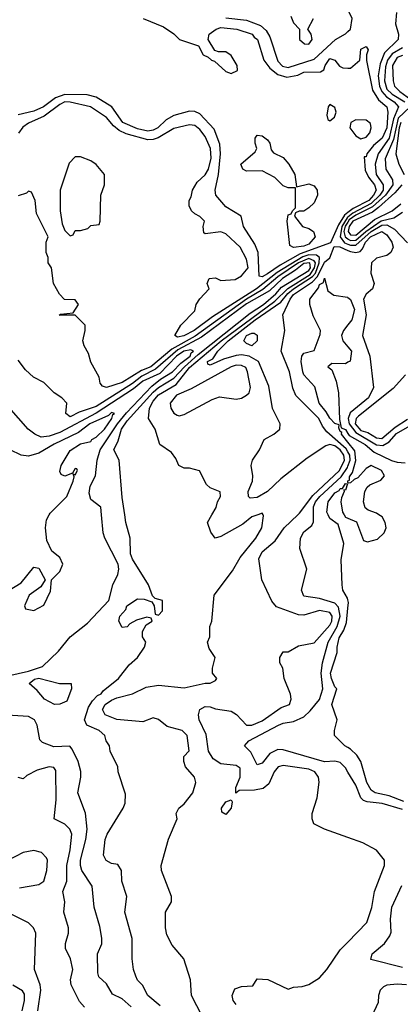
# Model space of a CAD drawing. Header units: inches. Extents: x 2348341 to 2479810, y 460419 to 613669.
# Tile 589 of 656: x 2438736 to 2440202, y 568116 to 571906. Entities that reach past the tile are written whole.
import ezdxf

# ---------------------------------------------------------------- set-up
doc = ezdxf.new("R2010")
doc.units = ezdxf.units.IN
doc.header["$MEASUREMENT"] = 0
for name, color, linetype in [('C4536', 7, 'Continuous'), ('C4537', 7, 'Continuous'), ('C4546', 7, 'Continuous'), ('C4547', 7, 'Continuous')]:
    doc.layers.add(name, color=color, linetype=linetype)

msp = doc.modelspace()

# ---------------------------------------------------------------- linework, layer by layer
at = {"layer": 'C4536', "color": 2}
for points, elevation in [([(2438690, 569380.6), (2438770, 569398), (2438824.4, 569415.6), (2438885.2, 569474.8), (2438929.8, 569530.2), (2438997.5, 569582.5), (2439079.7, 569670), (2439094.5, 569730), (2439113.6, 569770), (2439118, 569790), (2439115.8, 569810), (2439063.6, 569910), (2439057.6, 569930), (2439051.4, 570000)], 46), ([(2438695.3, 569710), (2438742, 569738), (2438790, 569798), (2438810, 569794), (2438834, 569750), (2438816.9, 569723.1), (2438772, 569690), (2438754, 569650), (2438758, 569638), (2438790, 569632), (2438828.4, 569651.6), (2438854.6, 569705.4), (2438858, 569750), (2438890, 569782), (2438902, 569810), (2438890, 569835.3), (2438860.2, 569860.2), (2438840.4, 569900.4), (2438835.3, 569950), (2438839, 569981), (2438849.9, 570000)], 50), ([(2439277.2, 568110), (2439229.6, 568149.6), (2439209.4, 568189.4), (2439190, 568209), (2439183.3, 568223.3), (2439174.5, 568250), (2439169.5, 568290), (2439169.2, 568369.2), (2439141.2, 568470), (2439149.2, 568530), (2439129, 568590), (2439128, 568630), (2439113.6, 568653.6), (2439090, 568658), (2439068.9, 568668.9), (2439059, 568690), (2439065.2, 568750), (2439073.2, 568770), (2439135.1, 568870), (2439142.7, 568890), (2439144, 568924), (2439115.3, 569010), (2439114, 569030), (2439084, 569090), (2439082, 569110), (2439069, 569130), (2439064, 569150), (2439042, 569170), (2438994, 569190), (2438985.1, 569210), (2439001.1, 569258.9), (2439016.6, 569283.4), (2439035.8, 569304.2), (2439050, 569310.8), (2439057.7, 569322.3), (2439116.2, 569370), (2439158, 569422), (2439190, 569451), (2439216, 569490), (2439222, 569510), (2439208.7, 569530), (2439209.1, 569550.9), (2439223.1, 569576.9), (2439246, 569590), (2439242, 569602), (2439226, 569606), (2439185.4, 569594.6), (2439159.6, 569580.4), (2439150, 569568), (2439130, 569566), (2439118, 569590), (2439122, 569610), (2439144.7, 569635.3), (2439149.2, 569650), (2439190, 569676), (2439215.3, 569675.3), (2439244.7, 569664.7), (2439254, 569650), (2439258, 569618), (2439270, 569614), (2439286, 569630), (2439286, 569670), (2439258, 569678), (2439248, 569688), (2439232.3, 569730), (2439170, 569829.3), (2439162.9, 569850), (2439162, 569910), (2439145.2, 569970), (2439140.4, 570000)], 42), ([(2439439, 568070), (2439397.2, 568150), (2439394, 568210), (2439368.7, 568290), (2439323.2, 568343.2), (2439302.7, 568382.7), (2439297.2, 568410), (2439297.2, 568470), (2439320.9, 568510), (2439320.9, 568530), (2439282.7, 568630), (2439281.2, 568650), (2439309.2, 568750.8), (2439342, 568830), (2439339, 568850), (2439349, 568870), (2439370, 568887.3), (2439402.9, 568930), (2439414.5, 568970), (2439409.2, 568990), (2439374, 569030), (2439368.7, 569050), (2439368.7, 569070), (2439389, 569091), (2439380.9, 569150), (2439362, 569170), (2439304.4, 569184.4), (2439270, 569211.6), (2439250, 569218.7), (2439210, 569203), (2439110, 569212.3), (2439065.1, 569230), (2439055.4, 569250), (2439065.7, 569270), (2439090, 569286), (2439110, 569295.3), (2439170, 569310.5), (2439223.3, 569336.7), (2439270, 569343.6), (2439370, 569334), (2439450, 569352), (2439470, 569352), (2439490, 569362), (2439495.3, 569370), (2439478, 569390), (2439478, 569410), (2439488.7, 569450), (2439465.6, 569485.6), (2439459, 569510), (2439468.7, 569530), (2439468.7, 569570), (2439475.3, 569590), (2439485.2, 569690), (2439555.4, 569784.6), (2439585.1, 569834.9), (2439645.2, 569910), (2439668, 569950), (2439675.3, 569995.3), (2439673, 570000)], 38), ([(2440000, 568757.6), (2439909.4, 568789.4), (2439868.7, 568810), (2439862, 568830), (2439862, 568850), (2439881.2, 568910), (2439889.3, 568970.7), (2439886.6, 568990), (2439872, 569010), (2439850, 569020.5), (2439750, 569034.7), (2439731.3, 569030), (2439715.5, 569010), (2439695.8, 568964.2), (2439673.8, 568946.2), (2439640.3, 568939.7), (2439581, 568939), (2439568.4, 568928.4), (2439568.7, 568950), (2439585.1, 568990), (2439584.5, 569024.5), (2439570, 569035.1), (2439510, 569041.7), (2439480.7, 569060.7), (2439463.1, 569090), (2439453.7, 569153.7), (2439426.6, 569210), (2439424.7, 569230), (2439429.7, 569250.3), (2439450, 569262), (2439470, 569260.3), (2439490, 569252.9), (2439550, 569243.6), (2439571, 569231), (2439610, 569190.4), (2439630, 569190.3), (2439670, 569206.3), (2439742.4, 569257.6), (2439775.3, 569270), (2439782, 569290), (2439779, 569310), (2439754, 569370), (2439748.7, 569410), (2439738, 569430), (2439738, 569450), (2439750, 569472), (2439770, 569472), (2439810, 569496), (2439870, 569506.8), (2439930, 569574.4), (2439937.4, 569590), (2439939.7, 569610), (2439930, 569624.2), (2439890, 569630.9), (2439830, 569614), (2439810, 569614.5), (2439725.1, 569645.1), (2439706.8, 569666.8), (2439669, 569750), (2439657.2, 569830), (2439670, 569857.3), (2439719.7, 569900.3), (2439754.7, 569950), (2439807.3, 570000)], 34), ([(2439653.3, 570000), (2439630, 569991.6), (2439595.8, 569964.2), (2439510, 569916), (2439489.3, 569909.3), (2439472.5, 569932.5), (2439459, 569970), (2439476.4, 570000)], 38), ([(2440000, 569009.1), (2439990, 569025.6), (2439970, 569046), (2439950, 569050.9), (2439910, 569048.5), (2439750, 569095.6), (2439730, 569097), (2439699.5, 569080.5), (2439670, 569043.7), (2439650, 569037.2), (2439626.2, 569086.2), (2439602, 569110), (2439619, 569130), (2439733.2, 569190), (2439750, 569197.6), (2439790, 569204.4), (2439830, 569222), (2439855, 569245), (2439890.6, 569289.4), (2439903.1, 569330), (2439897.4, 569390), (2439901.5, 569430), (2439924.2, 569510), (2439958.6, 569570), (2439969.9, 569610), (2439964.1, 569644.1), (2439950, 569659.3), (2439890, 569677.7), (2439830, 569687.3), (2439820.9, 569710), (2439841.6, 569790), (2439814.7, 569870), (2439817.6, 569910), (2439830, 569934), (2439860.9, 569959.1), (2439867.6, 569972.4), (2439867.4, 570000)], 30), ([(2440000, 569672.5), (2439998.6, 569678.6), (2439980.5, 569710), (2439978, 569730), (2439973.6, 569826.4), (2439984.2, 569890), (2439962.7, 569962.7), (2439930, 569985.6), (2439923.3, 570000)], 26), ([(2439984.9, 570000), (2439990, 569991), (2440000, 569986.8)], 26), ([(2440000, 569103.5), (2439988, 569110), (2439948.7, 569150), (2439948.7, 569170), (2439958, 569210), (2439937.6, 569270), (2439957.2, 569330), (2439950, 569337.2), (2439936.9, 569370), (2439933.3, 569390), (2439958.4, 569470), (2439958, 569490), (2439966.6, 569526.6), (2439984.1, 569555.9), (2439994.2, 569585.8), (2440000, 569640.1)], 26), ([(2439165.6, 568105.6), (2439130, 568136.2), (2439094, 568154), (2439070, 568194), (2439040.9, 568220.9), (2439036.5, 568236.5), (2439036, 568310), (2439052.1, 568347.9), (2439052.7, 568370), (2439044.7, 568415.3), (2439022.7, 568490), (2439014.7, 568570), (2438975.4, 568630), (2438969.7, 568650), (2438969.8, 568670), (2438991, 568750), (2438995.4, 568790), (2438989.1, 568850.9), (2438959.5, 568930), (2438971.8, 568990), (2438971.4, 569011.4), (2438961.6, 569050), (2438938.3, 569098.3), (2438929.4, 569109.4), (2438867.2, 569107.2), (2438823.7, 569123.7), (2438813.2, 569133.2), (2438802.7, 569190), (2438792.7, 569210), (2438770, 569223.6), (2438688, 569228)], 46), ([(2438985.1, 568105.1), (2438966.5, 568126.5), (2438934.5, 568190), (2438932.3, 568210), (2438940.9, 568250), (2438931.6, 568290), (2438912, 568330), (2438912, 568350), (2438924.5, 568390), (2438924.5, 568410), (2438906, 568470), (2438909.3, 568510), (2438902, 568550), (2438918, 568590), (2438917.7, 568650), (2438931, 568710), (2438936.9, 568770), (2438929.5, 568790), (2438910, 568809.5), (2438869.2, 568830), (2438876.9, 568903.1), (2438875.1, 569015.1), (2438867, 569027), (2438849.6, 569029.6), (2438803.1, 569016.9), (2438763.7, 568996.3), (2438750, 568984), (2438730, 568989)], 50), ([(2438735.5, 568564.5), (2438810, 568577.3), (2438829, 568590), (2438840.7, 568630), (2438843.7, 568670), (2438839.6, 568679.6), (2438819.6, 568699.6), (2438790, 568707), (2438750, 568699.5), (2438690, 568669.2)], 54), ([(2438806.3, 568090), (2438817.2, 568170), (2438815.4, 568190), (2438793.3, 568250), (2438798.4, 568390), (2438789.6, 568409.6), (2438769.6, 568429.6), (2438688, 568470)], 54), ([(2439570, 568114.5), (2439557.6, 568130), (2439554, 568150), (2439565.1, 568174.9), (2439590, 568184), (2439634, 568186), (2439650, 568214), (2439691.6, 568211.6), (2439770, 568174), (2439790, 568182), (2439823.6, 568183.6), (2439850, 568191.3), (2439890, 568218), (2439919, 568250), (2439970, 568324.7), (2440000, 568355.3)], 34), ([(2438745.1, 568090), (2438755.1, 568130), (2438754.7, 568154.7), (2438746.8, 568166.8), (2438709.4, 568189.4)], 58)]:
    msp.add_lwpolyline(points, dxfattribs=dict(at, elevation=elevation))
for points, elevation in [([(2438870, 569269.7), (2438831.8, 569290), (2438803.7, 569323.7), (2438772.7, 569350), (2438793.1, 569366.9), (2438810, 569371.1), (2438889.5, 569350.5), (2438934, 569350), (2438936, 569330), (2438917, 569283), (2438890, 569271.3)], 42), ([(2439530, 568846), (2439514.6, 568854.6), (2439513.2, 568870), (2439530, 568894.8), (2439550, 568902), (2439554.8, 568894.8), (2439550.6, 568870)], 34)]:
    msp.add_lwpolyline(points, close=True, dxfattribs=dict(at, elevation=elevation))
at = {"layer": 'C4537', "color": 2}
for points, elevation in [([(2439211.3, 571910), (2439290, 571878.8), (2439330, 571851), (2439351.3, 571830), (2439424.7, 571804.7), (2439442, 571770), (2439462, 571762), (2439474, 571750), (2439486.8, 571746.8), (2439530, 571706.8), (2439550, 571698.8), (2439575.3, 571710), (2439573.2, 571730), (2439550, 571768), (2439530, 571782), (2439502, 571782), (2439487.3, 571787.3), (2439462, 571830), (2439466, 571850), (2439493.2, 571870), (2439510, 571876), (2439572, 571870), (2439630.6, 571850), (2439638.5, 571838.5), (2439652.2, 571830), (2439675.8, 571750), (2439699.3, 571719.3), (2439730, 571694.4), (2439765.2, 571685.2), (2439807.2, 571692.8), (2439830, 571703.7), (2439894.5, 571705.5), (2439907, 571713), (2439912, 571730), (2439930, 571756), (2439950, 571750.3), (2439967.4, 571727.4), (2439980.5, 571720.5), (2440000, 571719.3)], 30), ([(2439530, 571912.7), (2439610, 571903.8), (2439663.7, 571883.7), (2439684.8, 571864.8), (2439699.6, 571839.6), (2439730, 571746.4), (2439747.5, 571727.5), (2439770, 571721.6), (2439870, 571754.4), (2439951.8, 571830), (2439990, 571851.6), (2440000, 571860.9)], 34), ([(2439779.8, 571919.8), (2439790, 571894), (2439814, 571870), (2439814, 571830), (2439832.7, 571812.7), (2439850, 571812), (2439862, 571830), (2439858, 571850), (2439846, 571870), (2439868, 571910)], 38), ([(2440000, 571164), (2439986.3, 571153.7), (2439963.8, 571116.2), (2439932.7, 571047.3), (2439816, 571004), (2439739.2, 570960.8), (2439690, 570926.9), (2439670, 570916.3), (2439658, 570918), (2439653.7, 571010), (2439641.3, 571041.3), (2439597.6, 571110), (2439589.4, 571149.4), (2439530, 571186), (2439491.6, 571230), (2439488.2, 571250), (2439502, 571310), (2439509.9, 571390), (2439507.1, 571427.2), (2439484.6, 571484.6), (2439430, 571543.5), (2439410, 571552.3), (2439390, 571553.5), (2439330, 571537.3), (2439299.5, 571520.5), (2439268.5, 571490), (2439250, 571480.3), (2439230, 571477.1), (2439190, 571485.2), (2439133.7, 571510), (2439090.7, 571570.7), (2439030, 571607.8), (2438996, 571616), (2438910, 571618), (2438874.4, 571605.6), (2438827.3, 571570), (2438790, 571553.3), (2438730, 571539.7)], 30), ([(2439807.3, 570000), (2439813.8, 570006.2), (2439865.3, 570074.7), (2439968, 570170), (2439987.4, 570210), (2439983.7, 570230), (2439969.8, 570250), (2439950, 570264.8), (2439930, 570270.7), (2439915, 570265), (2439842.5, 570217.4), (2439741.7, 570138.3), (2439690, 570089.8), (2439650, 570066.9), (2439623.9, 570063.9), (2439617.2, 570070), (2439616.2, 570090), (2439632, 570130), (2439634, 570150), (2439627.6, 570190), (2439633, 570210), (2439659.6, 570250), (2439677.2, 570290), (2439715.3, 570310), (2439737.2, 570330), (2439739, 570350), (2439709.3, 570409.3), (2439695.6, 570495.6), (2439655.6, 570590), (2439619.5, 570610), (2439590, 570615.9), (2439570, 570613.6), (2439521.3, 570598.7), (2439470, 570576), (2439460.1, 570580.1), (2439459.5, 570590), (2439479.3, 570600.7), (2439498.4, 570630), (2439539.4, 570670), (2439643.2, 570750), (2439741.9, 570818.1), (2439768.7, 570851.3), (2439790, 570869.6), (2439863, 570917), (2439874.7, 570930), (2439889.6, 570970), (2439889.9, 570989.9), (2439879, 570999), (2439850, 571000.1), (2439826.6, 570993.4), (2439728, 570932), (2439648.4, 570870), (2439478.1, 570761.9), (2439408.2, 570710), (2439368.7, 570688.7), (2439344.2, 570684.2), (2439334, 570690), (2439356, 570730), (2439410, 570784.7), (2439415.3, 570810), (2439429.1, 570830.9), (2439466, 570870), (2439458, 570890), (2439466, 570910), (2439490, 570912), (2439510, 570902), (2439565.5, 570905.5), (2439590, 570920.4), (2439615.6, 570950), (2439610, 570984), (2439585.2, 571030), (2439530, 571081.2), (2439510, 571089.2), (2439450, 571082), (2439444.7, 571084.7), (2439442, 571110), (2439448, 571130), (2439430, 571148), (2439410, 571158), (2439398, 571170), (2439388.9, 571188.9), (2439388.7, 571210), (2439396.4, 571223.6), (2439402, 571250), (2439419.5, 571280.5), (2439450, 571308), (2439463, 571330), (2439473.4, 571373.4), (2439471.1, 571410), (2439450, 571456), (2439430, 571483.7), (2439410, 571498), (2439390, 571500.9), (2439330, 571487.6), (2439268.8, 571451.2), (2439250, 571444.2), (2439230, 571443.5), (2439146.4, 571466.4), (2439119.6, 571479.6), (2439096.9, 571496.9), (2439070, 571529.4), (2439008.7, 571570), (2438930, 571588.8), (2438910, 571589), (2438890, 571579), (2438830, 571534.3), (2438770, 571507.4), (2438748.5, 571491.5), (2438731.3, 571468.7)], 34), ([(2439476.4, 570000), (2439492.5, 570027.5), (2439497.2, 570050), (2439508.7, 570070), (2439508, 570088), (2439470, 570104), (2439456, 570116), (2439428.9, 570168.9), (2439390, 570179), (2439370, 570179), (2439349.2, 570189.2), (2439337.2, 570217.2), (2439320.2, 570240.2), (2439275.3, 570270), (2439257.2, 570330), (2439232, 570370), (2439235.4, 570410), (2439250, 570437.4), (2439270, 570461.3), (2439339, 570501), (2439390, 570566.7), (2439512.3, 570670), (2439718.2, 570821.8), (2439769.1, 570870.9), (2439854.6, 570925.4), (2439871.2, 570950), (2439874.5, 570970), (2439870, 570977.6), (2439850, 570986.7), (2439810.1, 570970), (2439730, 570916.2), (2439672.4, 570867.6), (2439610, 570829.5), (2439412.3, 570687.7), (2439322.3, 570637.7), (2439240.8, 570570), (2439204.7, 570555.3), (2439130, 570509.8), (2439070, 570489.5), (2439054.6, 570494.6), (2439046.3, 570506.3), (2439042, 570530), (2439010, 570588), (2439001.2, 570621.2), (2438984, 570650), (2438979, 570670), (2438988.7, 570710), (2438988, 570730), (2438950, 570768), (2438888.4, 570768.4), (2438892.7, 570772.7), (2438942, 570778), (2438962, 570810), (2438950, 570828), (2438909, 570829), (2438888.7, 570848.7), (2438866, 570890), (2438858, 570950), (2438846, 570970), (2438846, 570990), (2438838, 571010), (2438838, 571050), (2438846, 571070), (2438800.4, 571160.4), (2438795.3, 571210), (2438782, 571242), (2438770, 571246), (2438762, 571238), (2438730, 571228)], 38), ([(2440000, 571145.7), (2439996.8, 571143.2), (2439977, 571110), (2439970.1, 571070.1), (2439986.9, 571046.9), (2440000, 571041.9)], 34), ([(2440000, 571126.8), (2439989.4, 571110.6), (2439984.6, 571090), (2439989.6, 571070), (2440000, 571062)], 38), ([(2440000, 570242.2), (2439993.4, 570253.4), (2439918.9, 570318.9), (2439901.6, 570341.6), (2439888.3, 570370), (2439799.3, 570459.3), (2439787.2, 570487.2), (2439775, 570550), (2439742.4, 570630), (2439756.9, 570710), (2439749.4, 570770), (2439777, 570830), (2439790, 570848), (2439863.3, 570896.7), (2439882.5, 570917.5), (2439910, 570972.7), (2439930.7, 570989.3), (2439947.3, 571032.7), (2439968.6, 571031.4), (2440000, 571017.6)], 30), ([(2439140.4, 570000), (2439130, 570066), (2439119, 570210), (2439099, 570250), (2439115.6, 570284.4), (2439127.7, 570330), (2439150, 570362.2), (2439250, 570472.5), (2439270.7, 570490), (2439330, 570526.3), (2439370.4, 570570), (2439423.5, 570616.5), (2439623.7, 570776.3), (2439675.2, 570810), (2439722.8, 570850), (2439744.3, 570875.7), (2439850, 570940.4), (2439856.1, 570950), (2439853.9, 570970), (2439830, 570967.1), (2439798.5, 570941.5), (2439747.4, 570910), (2439697.8, 570862.2), (2439610, 570811.7), (2439436.3, 570683.7), (2439345.6, 570634.4), (2439259.2, 570560.8), (2439206.9, 570533.1), (2439170, 570505.2), (2439030, 570416.2), (2438965.1, 570394.9), (2438930, 570377.2), (2438914, 570390), (2438918, 570430), (2438898, 570450), (2438869.3, 570469.3), (2438829.3, 570509.3), (2438788.7, 570530), (2438758, 570558), (2438730, 570595.3)], 42), ([(2440000, 570279.1), (2439975.6, 570310), (2439976.6, 570316.6), (2439970, 570321.2), (2439964.8, 570335.2), (2439966.3, 570346.3), (2439950, 570351.8), (2439930, 570371.8), (2439916.6, 570396.6), (2439889.7, 570430), (2439872, 570492), (2439830, 570539), (2439826, 570550), (2439819.3, 570590), (2439822, 570610), (2439830, 570622), (2439870, 570632), (2439893.6, 570693.6), (2439894, 570710), (2439866, 570766), (2439852.7, 570810), (2439853.2, 570830), (2439886.2, 570873.8), (2439890, 570886), (2439905.8, 570894.2), (2439910, 570910.4), (2439922.5, 570862.5), (2439945.8, 570845.8), (2439998, 570838), (2440000, 570836.4)], 26), ([(2440000, 570731.5), (2439983.1, 570710), (2439974.9, 570690), (2439980.3, 570670), (2440000, 570646.2)], 26), ([(2439051.4, 570000), (2439048.9, 570028.9), (2439010, 570059), (2439003.8, 570083.8), (2439007.1, 570110), (2439028, 570150), (2439035, 570210), (2439046.5, 570250), (2439112.5, 570350), (2439147.3, 570392.7), (2439245, 570495), (2439277.9, 570522.1), (2439324.7, 570550), (2439356.6, 570583.4), (2439391.9, 570610), (2439396.2, 570623.8), (2439405.6, 570630), (2439395.5, 570635.5), (2439368.6, 570630), (2439339.8, 570610), (2439275.6, 570544.4), (2439210, 570513.7), (2439174.8, 570485.2), (2439030, 570390.5), (2438890, 570316.5), (2438850, 570302.7), (2438818.9, 570298.9), (2438794, 570310), (2438769, 570330), (2438693.6, 570413.6)], 46), ([(2440000, 570587.1), (2439990, 570581.6), (2439938, 570582), (2439922, 570570), (2439938.4, 570558.4), (2439954.2, 570514.2), (2439963.7, 570470), (2439967.1, 570367.1), (2439974.4, 570334.4), (2439990, 570328), (2440000, 570312.3)], 26), ([(2438849.9, 570000), (2438853.6, 570006.4), (2438918, 570070), (2438942, 570130), (2438946, 570146), (2438942, 570158), (2438950, 570154), (2438958, 570170), (2438956.4, 570176.4), (2438950, 570178), (2438939.6, 570160.4), (2438910, 570148.7), (2438895.3, 570155.3), (2438890, 570166), (2438896, 570190), (2438930, 570247.7), (2438970, 570273.4), (2439010, 570282), (2439013.2, 570290), (2439030, 570299.3), (2439062.4, 570330), (2439090.9, 570370), (2439094.3, 570385.7), (2439101.2, 570390), (2439090, 570394), (2439078.3, 570381.7), (2439005.7, 570350), (2438962.8, 570317.2), (2438868.3, 570271.7), (2438810, 570236.8), (2438770, 570225.4), (2438742, 570230), (2438655.3, 570270)], 50), ([(2439867.4, 570000), (2439867.2, 570030), (2439875.7, 570050), (2439891.6, 570070), (2439973.6, 570146.4), (2439998.1, 570181.9), (2440000, 570186.8)], 30), ([(2439923.3, 570000), (2439918.7, 570010), (2439923.6, 570050), (2439950, 570084), (2439966.3, 570093.7), (2439970, 570100.7), (2439978.6, 570101.4), (2439990, 570121), (2439998.8, 570118.8), (2439990, 570095.3), (2439983.6, 570096.4), (2439986, 570090), (2439975.2, 570064.8), (2439973, 570050), (2439979.1, 570010), (2439984.9, 570000)], 26), ([(2440000, 570126), (2439999, 570130), (2440000, 570130.5)], 26), ([(2439673, 570000), (2439670, 570006), (2439653.3, 570000)], 38)]:
    msp.add_lwpolyline(points, dxfattribs=dict(at, elevation=elevation))
for points, elevation in [([(2439930, 571579), (2439924, 571570), (2439918.8, 571538.8), (2439922, 571522), (2439930, 571516), (2439948.7, 571530), (2439954.5, 571550), (2439950, 571568)], 30), ([(2439802, 571262), (2439850, 571274), (2439870, 571266.8), (2439882, 571250), (2439883, 571230), (2439870, 571201.2), (2439850, 571181.2), (2439830, 571169), (2439811.6, 571168.4), (2439798, 571162), (2439794, 571150), (2439824.7, 571110), (2439850, 571102), (2439866.8, 571090), (2439873.4, 571070), (2439850, 571042), (2439830, 571033.6), (2439790, 571029.5), (2439776.4, 571036.4), (2439766, 571130), (2439770, 571154), (2439782, 571158), (2439786, 571170), (2439798, 571182), (2439798, 571258), (2439770, 571259), (2439750, 571266), (2439718.6, 571298.6), (2439670, 571324.5), (2439610, 571322.7), (2439595.3, 571330), (2439588, 571350), (2439643.2, 571396.8), (2439649.2, 571410), (2439642.7, 571430), (2439642.7, 571450), (2439650, 571461), (2439670, 571458.8), (2439690, 571442.8), (2439699.1, 571430), (2439704.5, 571404.5), (2439713.4, 571393.4), (2439750, 571375.5), (2439773, 571350), (2439795.5, 571310)], 26), ([(2438970, 571378), (2438950, 571378), (2438926.4, 571353.6), (2438892, 571250), (2438891.3, 571170), (2438899.6, 571119.6), (2438910, 571094), (2438930, 571074), (2438942, 571078), (2438950, 571094), (2438970, 571094), (2438998, 571102), (2439010, 571114), (2439042, 571118), (2439046, 571130), (2439048, 571230), (2439062, 571270), (2439062, 571310), (2439030, 571348.7), (2439010, 571362)], 38), ([(2439630, 570649.7), (2439610, 570659.3), (2439599.3, 570670), (2439609.7, 570690), (2439630, 570699.3), (2439638.8, 570698.8), (2439650, 570692), (2439650.4, 570670)], 30), ([(2439570, 570575.6), (2439550, 570569.7), (2439395.8, 570484.2), (2439339.6, 570460.4), (2439315.3, 570430), (2439317.6, 570410), (2439330, 570390.6), (2439342.9, 570382.9), (2439350, 570380.4), (2439370, 570386.4), (2439476.8, 570443.2), (2439506, 570454), (2439570, 570444.6), (2439590, 570448.8), (2439610, 570460.4), (2439619.6, 570470), (2439624.2, 570490), (2439613.7, 570550), (2439606.5, 570566.5), (2439590, 570575.1)], 38)]:
    msp.add_lwpolyline(points, close=True, dxfattribs=dict(at, elevation=elevation))
at = {"layer": 'C4546', "color": 2}
for points, elevation in [([(2440000, 569986.8), (2440033, 569973), (2440060.5, 569900.5), (2440075.3, 569895.3), (2440113.3, 569906.7), (2440139.3, 569930), (2440146.6, 569950), (2440143.7, 569970), (2440131.5, 569991.5), (2440119.3, 570000)], 26), ([(2440000, 569640.1), (2440002.4, 569662.4), (2440000, 569672.5)], 26), ([(2440215.9, 568895.9), (2440158.2, 568918.2), (2440105.2, 568930), (2440090, 568939.5), (2440072.3, 568970), (2440049.3, 569050), (2440034.5, 569074.5), (2440010, 569098), (2440000, 569103.5)], 26), ([(2440210, 568865), (2440131.5, 568888.5), (2440074.6, 568894.6), (2440060.5, 568900.5), (2440049.8, 568909.8), (2440030, 568959.6), (2440000, 569009.1)], 30), ([(2440000, 568355.3), (2440073.2, 568430), (2440091.9, 568488.1), (2440102.7, 568550), (2440140.9, 568650), (2440141.2, 568670), (2440110, 568709), (2440057.5, 568737.5), (2440000, 568757.6)], 34), ([(2440210, 568257.7), (2440088.4, 568288.4), (2440092.7, 568310), (2440141.2, 568350), (2440161.2, 568378.8), (2440166.3, 568393.7), (2440163.8, 568443.8), (2440168.5, 568490), (2440207.6, 568572.4)], 30), ([(2440226, 568190), (2440190, 568192.7), (2440150, 568188.7), (2440136.9, 568183.1), (2440124.7, 568170), (2440118, 568150), (2440116.9, 568123.1), (2440092, 568070)], 34)]:
    msp.add_lwpolyline(points, dxfattribs=dict(at, elevation=elevation))
at = {"layer": 'C4547', "color": 2}
for points, elevation in [([(2440000, 571860.9), (2440009.7, 571870), (2440015.8, 571910), (2440000, 571945.1)], 34), ([(2440186.8, 571933.2), (2440183.2, 571890), (2440195.2, 571850), (2440194, 571830), (2440141.4, 571778.6), (2440123.8, 571736.2), (2440116.8, 571690), (2440121, 571650), (2440130.1, 571630), (2440148.5, 571608.5), (2440178.6, 571590), (2440194.4, 571570), (2440175.3, 571524.7), (2440158.7, 571450), (2440116.6, 571390), (2440105.2, 571350), (2440109.3, 571310), (2440135.4, 571270), (2440135.8, 571250), (2440123.4, 571230), (2440090, 571198.7), (2440019, 571161), (2440000, 571145.7)], 34), ([(2440000, 571719.3), (2440010, 571718.7), (2440046, 571750), (2440050, 571792), (2440070, 571802), (2440078, 571790), (2440071.3, 571770), (2440071.1, 571748.9), (2440094.3, 571634.3), (2440117.8, 571597.8), (2440150.2, 571570), (2440154.2, 571550), (2440150, 571489.5), (2440131.8, 571450), (2440098.2, 571421.8), (2440072.7, 571390), (2440070, 571378), (2440062, 571378), (2440066.5, 571326.5), (2440079.6, 571299.6), (2440102.6, 571270), (2440109.2, 571250), (2440099.1, 571230), (2440080.9, 571210), (2440020.5, 571179.5), (2440000, 571164)], 30), ([(2440210, 571797.8), (2440170, 571774.3), (2440152.6, 571750), (2440144.8, 571724.8), (2440141.3, 571670), (2440150, 571638.6), (2440170, 571619.5), (2440219.2, 571590)], 38), ([(2440210, 571767.9), (2440190, 571760.3), (2440171.3, 571730), (2440174, 571670), (2440179.5, 571650), (2440199.6, 571630), (2440270, 571578.2)], 42), ([(2440239.6, 571570), (2440193.8, 571526.2), (2440174.9, 571445.1), (2440143.2, 571370), (2440146.5, 571330), (2440171.7, 571290), (2440172.9, 571270), (2440144.8, 571230), (2440094.7, 571185.3), (2440030, 571153.9), (2440005.2, 571134.8), (2440000, 571126.8)], 38), ([(2440203.1, 571510), (2440197.4, 571490), (2440184.7, 571390), (2440196.1, 571350), (2440216.2, 571310)], 42), ([(2440207.7, 571270), (2440180.7, 571239.3), (2440117.6, 571182.4), (2440094.5, 571165.5), (2440018.8, 571130), (2440004.3, 571110), (2440001.5, 571090), (2440010, 571077.7), (2440030, 571076.8), (2440102.8, 571137.2), (2440170, 571169.5), (2440203.6, 571196.4)], 42), ([(2440000, 571062), (2440001.1, 571061.1), (2440010, 571056.3), (2440030, 571057.4), (2440068.9, 571091.1), (2440128.4, 571131.6), (2440176.9, 571143.1), (2440210, 571164.4)], 38), ([(2440000, 571041.9), (2440010, 571038.1), (2440030, 571038.1), (2440090, 571090.8), (2440130, 571114.5), (2440150, 571116.4), (2440179, 571099), (2440230, 571046.8)], 34), ([(2440000, 571017.6), (2440010, 571013.2), (2440030, 571010.2), (2440046.9, 571013.1), (2440056.5, 571023.5), (2440068.2, 571050), (2440087.5, 571070), (2440130, 571090.8), (2440150, 571078), (2440168.9, 571050), (2440174, 571030), (2440164.9, 571010), (2440150, 570998.3), (2440110, 570987.3), (2440090.5, 570970), (2440088.5, 570930), (2440100.5, 570890), (2440094, 570870), (2440070, 570849.4), (2440060.3, 570830), (2440070.4, 570769.6), (2440055.5, 570690), (2440083.8, 570610), (2440099.1, 570490), (2440078.9, 570450), (2440008, 570392), (2440001.1, 570370), (2440005, 570350), (2440030, 570316.1), (2440110, 570268.8), (2440133.8, 570266.2), (2440158.8, 570281.2), (2440187.5, 570312.5), (2440238.1, 570341.9)], 30), ([(2440000, 570836.4), (2440010, 570828.2), (2440025.3, 570790), (2440014.6, 570750), (2440000, 570731.5)], 26), ([(2440000, 570646.2), (2440013.4, 570630), (2440008.3, 570591.7), (2440000, 570587.1)], 26), ([(2440221.5, 570538.5), (2440174.1, 570485.9), (2440041, 570379), (2440032.1, 570370), (2440027.8, 570350), (2440050, 570324.8), (2440076.9, 570316.9), (2440110, 570296.5), (2440130, 570293.8), (2440182.2, 570337.8), (2440230, 570368.6)], 34), ([(2440000, 570312.3), (2440004.8, 570304.8), (2440066, 570270), (2440101.6, 570241.6), (2440168.3, 570208.3), (2440190, 570202), (2440219.8, 570199.8)], 26), ([(2440000, 570130.5), (2440006.3, 570133.7), (2440006.3, 570146.3), (2440017, 570163), (2440030.9, 570209.1), (2440026.1, 570246.1), (2440000, 570279.1)], 26), ([(2440000, 570186.8), (2440008.9, 570210), (2440007.2, 570230), (2440000, 570242.2)], 30), ([(2440119.3, 570000), (2440110, 570006.6), (2440077.5, 570017.5), (2440066.6, 570026.6), (2440059.5, 570050), (2440064.5, 570090), (2440073.6, 570106.4), (2440084.2, 570115.8), (2440126.6, 570133.4), (2440141.2, 570150), (2440129.3, 570170), (2440090, 570189.6), (2440070, 570178.4), (2440038, 570142), (2440023.8, 570136.2), (2440010, 570122.7), (2440001.2, 570121.2), (2440000, 570126)], 26)]:
    msp.add_lwpolyline(points, dxfattribs=dict(at, elevation=elevation))
at = {"layer": 'C4547', "color": 2, "elevation": 30}
msp.add_lwpolyline([(2440030, 571520.5), (2440010.7, 571510), (2440006.7, 571490), (2440030, 571458.4), (2440050, 571446.8), (2440070, 571453.4), (2440084.5, 571470), (2440089.5, 571490), (2440086.8, 571506.8), (2440070, 571519.5)], close=True, dxfattribs=at)

doc.saveas('drawing.dxf')
